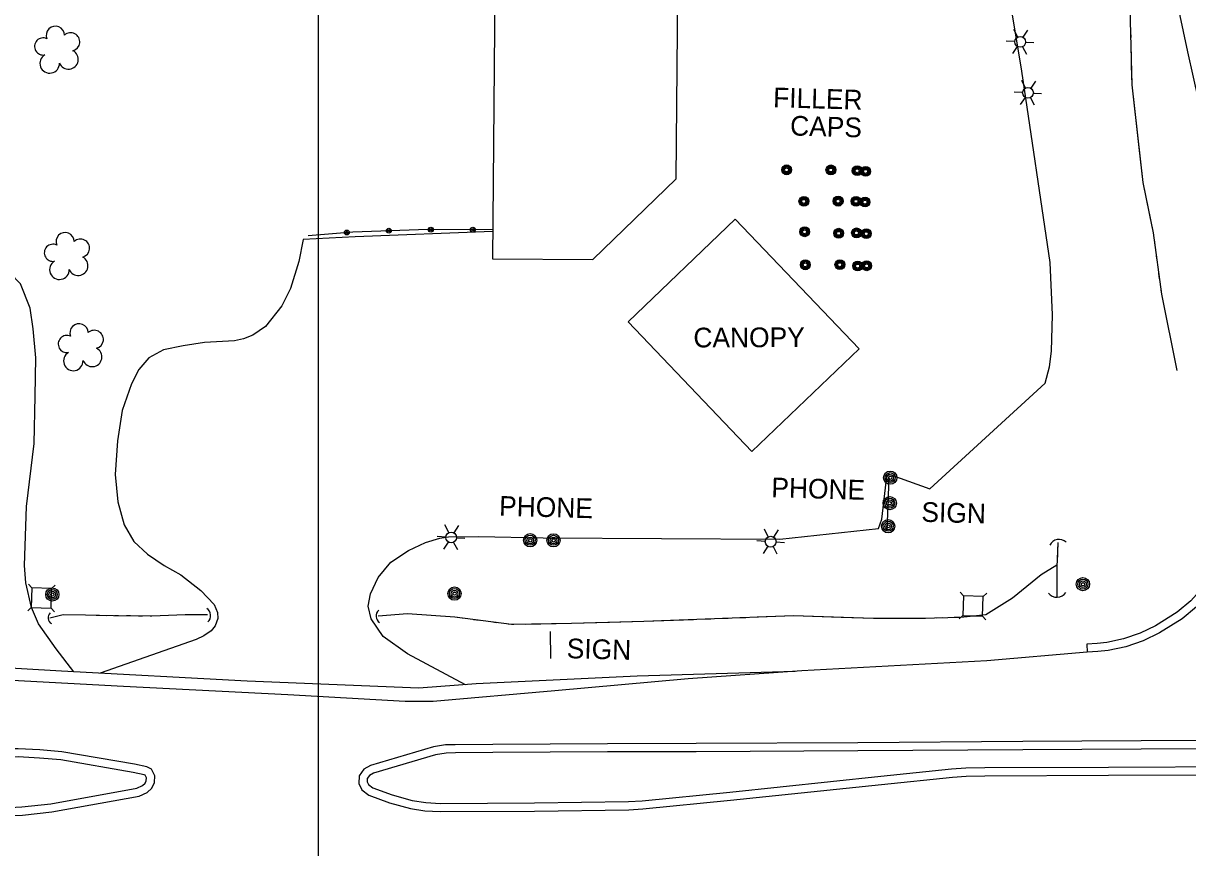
# Model space of a CAD drawing. Extents: x 353423 to 364002, y 127000 to 201942.
# Drawn here: x 361910.2 to 362264.5, y 148118.9 to 148369.9 of the extents above; entities that cross this region are included whole.
import ezdxf

# ---------------------------------------------------------------- set-up
doc = ezdxf.new("R2010")
doc.units = 0
for name, color, linetype in [('E_DTM_SlopeBottom', 7, 'Continuous'), ('E_DTM_SlopeTop', 7, 'Continuous'), ('E_FEN_Generic', 7, 'Continuous'), ('E_LAND_BrushLine', 7, 'Continuous'), ('E_LAND_TreeLine', 7, 'Continuous'), ('E_MISCPROP', 7, 'Continuous'), ('E_SGN', 7, 'Continuous'), ('E_STRUCT_WingWall', 7, 'Continuous'), ('E_UTL_ETransformer', 7, 'Continuous'), ('E_WTR_FlowLine', 7, 'Continuous')]:
    doc.layers.add(name, color=color, linetype=linetype)

msp = doc.modelspace()

# ---------------------------------------------------------------- linework, layer by layer
at = {"layer": 'E_DTM_SlopeBottom'}
for centre, radius, start, end in [((362225.3, 148209.62), 3.14, 46.353, 152.5926), ((362224.65, 148198.49), 3.31, 219.1735, 325.4131), ((361919.84, 148188.93), 2.07, 133.2905, 239.53), ((361964.66, 148189.62), 2.57, 311.1585, 57.3981), ((362019.91, 148189.46), 2.36, 131.1046, 237.3442)]:
    msp.add_arc(centre, radius, start, end, dxfattribs=at)
at = {"layer": 'E_DTM_SlopeTop'}
for points in [[(362238.64, 148692.07), (362238.03, 148670.12), (362238.07, 148636.98), (362238.47, 148608.21), (362239, 148579.59), (362240.56, 148548.47), (362241.31, 148527.1), (362243.48, 148485.23), (362245.98, 148457.76), (362250.15, 148429.58), (362255.36, 148403.2), (362260.16, 148381.28), (362264.37, 148361.17), (362271.31, 148330.39), (362278.16, 148304.76)], [(362279.84, 148296.92), (362277.42, 148296.28), (362278.9, 148290.7), (362279.11, 148288.52), (362279.35, 148261.41), (362279.64, 148235.85), (362279.64, 148225.97), (362279.02, 148219.66), (362277.7, 148214.28), (362275.65, 148208.75), (362272.91, 148203.52), (362269.75, 148198.91), (362265.41, 148194.09), (362261.32, 148190.66), (362254.69, 148186.5), (362250, 148184.22), (362244.99, 148182.5), (362239.89, 148181.43), (362236.96, 148181.12), (362233.76, 148180.93), (362233.91, 148178.43)], [(362279.84, 148296.92), (362281.37, 148291.14), (362281.6, 148288.65), (362281.85, 148261.44), (362282.14, 148235.86), (362282.14, 148225.85), (362281.49, 148219.23), (362280.1, 148213.55), (362277.94, 148207.73), (362275.06, 148202.23), (362271.72, 148197.36), (362267.15, 148192.29), (362262.79, 148188.63), (362255.9, 148184.31), (362250.96, 148181.91), (362245.65, 148180.08), (362240.27, 148178.96), (362237.17, 148178.63), (362233.91, 148178.43)], [(362233.91, 148178.43), (362203.4, 148175.82), (362147.09, 148172.74), (362112.5, 148170.31), (362071.89, 148166.73), (362034.89, 148163.48), (362026.38, 148163.45), (361990.67, 148165.45), (361940.7, 148168.04), (361886.09, 148170.95), (361846.21, 148173.11), (361825.23, 148174), (361774.12, 148173.77), (361723.44, 148173.36), (361666.01, 148173.24), (361635.54, 148173.3), (361625.23, 148173.8)], [(362145.02, 148172.59), (362096.98, 148171.11), (362047.97, 148168.77), (362030.59, 148167.45), (361978.34, 148169.68), (361921.83, 148172.72), (361878.24, 148175.26), (361840.55, 148176.79), (361790.97, 148177.72), (361745.39, 148177.13), (361697.08, 148176.8), (361650.63, 148176.79), (361625.43, 148176.19)], [(362087.97, 148150.59), (362053.05, 148150.37), (362041.66, 148150.3), (362038.7, 148150.2), (362035.07, 148149.68), (362015.86, 148143.94), (362013.78, 148142.83), (362012.41, 148140.79), (362012.32, 148138.53), (362013.22, 148136.58), (362015.34, 148134.91), (362021.68, 148132.63), (362028.03, 148130.88), (362032.39, 148130.16), (362037.05, 148129.92), (362065.78, 148130.08), (362094.42, 148130.47), (362098.67, 148130.75), (362125.41, 148133.39), (362171.34, 148138.21), (362192.89, 148140.43), (362197.05, 148140.76), (362202.74, 148140.81), (362240.36, 148140.98), (362281.26, 148141.15)], [(362214.3, 148151.24), (362164.15, 148150.88), (362114.97, 148150.66), (362087.98, 148150.59)], [(362268.3, 148151.53), (362214.3, 148151.24)], [(361879.18, 148128.59), (361906.14, 148128.69), (361910.01, 148128.85), (361918.93, 148129.85), (361945.51, 148134.67), (361947.89, 148135.78), (361949.32, 148137.02), (361950.11, 148138.74), (361950.19, 148140.77), (361949.21, 148142.82), (361947.83, 148143.52), (361944.1, 148144.32), (361921.94, 148148.17), (361915.29, 148148.74), (361908.67, 148149.07), (361899.56, 148149.02), (361854.99, 148148.85), (361801.49, 148148.53), (361751.87, 148148.23), (361716.96, 148148.02)], [(362087.99, 148148.09), (362053.07, 148147.87), (362041.7, 148147.8), (362038.92, 148147.71), (362035.61, 148147.23), (362016.81, 148141.62), (362015.51, 148140.92), (362014.88, 148139.98), (362014.84, 148139.03), (362015.23, 148138.18), (362016.57, 148137.13), (362022.44, 148135.01), (362028.56, 148133.32), (362032.66, 148132.65), (362037.11, 148132.42), (362065.76, 148132.58), (362094.32, 148132.97), (362098.47, 148133.24), (362125.15, 148135.88), (362171.08, 148140.7), (362192.66, 148142.92), (362196.93, 148143.26), (362202.72, 148143.31), (362240.35, 148143.48), (362281.05, 148143.64)], [(362214.32, 148148.74), (362164.16, 148148.38), (362114.98, 148148.16), (362087.99, 148148.09)], [(362268.32, 148149.03), (362214.32, 148148.74)], [(361879.17, 148131.09), (361906.08, 148131.19), (361909.82, 148131.35), (361918.56, 148132.33), (361944.75, 148137.08), (361946.51, 148137.9), (361947.27, 148138.55), (361947.63, 148139.34), (361947.67, 148140.25), (361947.32, 148140.97), (361946.98, 148141.14), (361943.62, 148141.87), (361921.62, 148145.69), (361915.12, 148146.24), (361908.62, 148146.57), (361899.58, 148146.52), (361855, 148146.35), (361801.51, 148146.03), (361751.88, 148145.73), (361716.97, 148145.52)]]:
    msp.add_lwpolyline(points, dxfattribs=at)
at = {"layer": 'E_FEN_Generic'}
for centre, radius, start, end in [((361919.99, 148366.23), 2.78, 1.1954, 202.2064), ((361924.64, 148364.23), 2.78, 284.5183, 132.2913), ((361916.26, 148362.83), 2.61, 63.9035, 281.8361), ((361918.25, 148357.68), 2.97, 119.1983, 2.1715), ((361923.98, 148358.9), 2.97, 201.5475, 62.7813), ((361922.95, 148303.42), 2.78, 1.1954, 202.2064), ((361919.22, 148300.03), 2.61, 63.9035, 281.8361), ((361927.6, 148301.43), 2.78, 284.5183, 132.2913), ((361921.21, 148294.87), 2.97, 119.1983, 2.1715), ((361926.93, 148296.09), 2.97, 201.5475, 62.7813), ((361927.17, 148275.66), 2.78, 1.1954, 202.2064), ((361923.45, 148272.26), 2.61, 63.9035, 281.8361), ((361931.82, 148273.66), 2.78, 284.5183, 132.2913), ((361931.16, 148268.33), 2.97, 201.5475, 62.7813), ((361925.43, 148267.11), 2.97, 119.1983, 2.1715)]:
    msp.add_arc(centre, radius, start, end, dxfattribs=at)
at = {"layer": 'E_LAND_BrushLine'}
for p, q in [((362212.76, 148365.69), (362211.62, 148368.02)), ((362214.46, 148365.63), (362215.88, 148367.82)), ((362211.88, 148364.35), (362209.29, 148364.49)), ((362212.6, 148362.83), (362211.18, 148360.68)), ((362215.16, 148364.16), (362217.67, 148364.02)), ((362214.23, 148362.74), (362215.42, 148360.53)), ((362215.14, 148350.17), (362214, 148352.5)), ((362216.84, 148350.11), (362218.26, 148352.3)), ((362214.26, 148348.83), (362211.66, 148348.97)), ((362217.53, 148348.64), (362220.05, 148348.51)), ((362214.98, 148347.32), (362213.55, 148345.17)), ((362216.61, 148347.23), (362217.79, 148345.02)), ((362173.55, 148231.61), (362172.95, 148215.27)), ((362039.64, 148214.84), (362038.51, 148217.17)), ((362041.34, 148214.78), (362042.77, 148216.97)), ((362136.85, 148213.53), (362135.72, 148215.86)), ((362138.55, 148213.47), (362139.98, 148215.66)), ((362038.77, 148213.5), (362036.17, 148213.64)), ((362039.48, 148211.99), (362038.06, 148209.83)), ((362041.12, 148211.89), (362042.3, 148209.68)), ((362042.04, 148213.31), (362044.56, 148213.18)), ((362135.98, 148212.19), (362133.38, 148212.33)), ((362136.69, 148210.68), (362135.27, 148208.52)), ((362138.33, 148210.58), (362139.51, 148208.38)), ((362139.25, 148212.01), (362141.77, 148211.87)), ((362070.54, 148184.76), (362070.59, 148176.56))]:
    msp.add_line(p, q, dxfattribs=at)
for centre, radius in [((362213.52, 148364.23), 1.64), ((362215.89, 148348.72), 1.64), ((362173.98, 148231.57), 2.02), ((362173.98, 148231.58), 1.52), ((362173.99, 148231.54), 1.01), ((362173.99, 148231.55), 0.502), ((362173.82, 148223.81), 2.02), ((362173.81, 148223.82), 1.52), ((362173.82, 148223.78), 1.01), ((362173.82, 148223.79), 0.502), ((362173.36, 148216.78), 2.02), ((362173.36, 148216.79), 1.52), ((362173.37, 148216.75), 1.01), ((362040.4, 148213.38), 1.64), ((362064.44, 148212.51), 2.02), ((362064.44, 148212.52), 1.52), ((362071.52, 148212.5), 2.02), ((362071.52, 148212.51), 1.52), ((362173.37, 148216.76), 0.502), ((362064.44, 148212.48), 1.01), ((362064.45, 148212.49), 0.502), ((362071.53, 148212.47), 1.01), ((362071.53, 148212.48), 0.502), ((362137.61, 148212.08), 1.64), ((362232.61, 148199.16), 2.02), ((362232.6, 148199.17), 1.52), ((362232.61, 148199.13), 1.01), ((361919.05, 148196), 2.02), ((361919.04, 148196.01), 1.52), ((361919.05, 148195.97), 1.01), ((361919.05, 148195.98), 0.502), ((362041.41, 148196.28), 2.02), ((362041.41, 148196.29), 1.52), ((362041.41, 148196.25), 1.01), ((362041.41, 148196.26), 0.502), ((362232.61, 148199.14), 0.502)]:
    msp.add_circle(centre, radius, dxfattribs=at)
at = {"layer": 'E_LAND_TreeLine'}
for p, q in [((362000, 147000), (362000, 149500)), ((362000, 147500), (362000, 149000)), ((362000, 147500), (362000, 149000))]:
    msp.add_line(p, q, dxfattribs=at)
at = {"layer": 'E_MISCPROP'}
for points in [[(362044.77, 148168.53), (362027.1, 148177.98), (362019.75, 148183.18), (362016.02, 148188.58), (362015.17, 148192.47), (362015.87, 148196.2), (362018.21, 148201.23), (362022.01, 148205.86), (362027.42, 148209.36), (362032.6, 148211.84), (362036.94, 148213.12), (362039.54, 148213.57), (362048.79, 148213.67), (362068.36, 148213.3), (362140.43, 148212.89), (362170.41, 148216.1), (362171.39, 148218.99), (362173.06, 148232.85), (362186.02, 148228.2), (362221.16, 148260.29), (362222.46, 148265.32), (362223, 148270.1), (362223.34, 148281.19), (362222.59, 148297.1), (362214, 148355.27), (362198.76, 148447.04)], [(362053.08, 148306.49), (362011.17, 148304.92), (361995.39, 148304.05), (361994.1, 148297.34), (361991.51, 148289.16), (361988.84, 148283.93), (361983.9, 148277.6), (361980.05, 148274.97), (361977.2, 148273.8), (361974.46, 148273.18), (361965.35, 148272.72), (361958.87, 148271.69), (361952.91, 148270.46), (361948.4, 148268.03), (361945.33, 148264.5), (361943.15, 148260.18), (361940.31, 148251.99), (361938.85, 148242.74), (361938.22, 148232.53), (361939.02, 148224.2), (361940.88, 148217.25), (361943.82, 148212.14), (361948.04, 148208.32), (361953.08, 148204.87), (361958.15, 148202.01), (361964.27, 148197.25), (361968.33, 148192.99), (361969.34, 148190.52), (361969.36, 148188.73), (361968.59, 148186.48), (361967.35, 148184.99), (361965.19, 148183.43), (361962.8, 148182.36), (361933.6, 148172.09)], [(362053.08, 148307.1), (362030.47, 148307.05), (362010.48, 148306.35), (361996.84, 148305.15)], [(362053.08, 148307.1), (362030.47, 148307.05), (362010.48, 148306.35), (361996.84, 148305.15)], [(361925.56, 148172.52), (361920.23, 148179.52), (361914.82, 148187.08), (361912.7, 148192.03), (361911.01, 148199.59), (361910.57, 148204.86), (361911.18, 148222.8), (361913.48, 148241.94), (361913.83, 148256.43), (361914, 148268.1), (361913.23, 148276.86), (361912.27, 148283.22), (361909.4, 148290.55), (361906.08, 148293.93), (361901.64, 148296.3), (361897.37, 148297.57), (361892.37, 148298.33), (361886.51, 148298.68), (361874.27, 148298.78)]]:
    msp.add_lwpolyline(points, dxfattribs=at)
for centre, radius in [((362008.64, 148306.19), 0.745), ((362008.64, 148306.19), 0.375), ((362021.42, 148306.74), 0.745), ((362021.42, 148306.74), 0.375), ((362034.21, 148307.06), 0.745), ((362034.21, 148307.06), 0.375), ((362047.01, 148307.08), 0.745), ((362047.01, 148307.08), 0.375)]:
    msp.add_circle(centre, radius, dxfattribs=at)
at = {"layer": 'E_SGN'}
for p, q in [((361912.83, 148198.02), (361911.8, 148199.11)), ((361918.83, 148197.86), (361919.92, 148198.89)), ((362196.24, 148195.59), (362195.22, 148196.68)), ((362202.24, 148195.42), (362203.33, 148196.45)), ((361911.57, 148190.99), (361912.66, 148192.03)), ((361919.69, 148190.77), (361918.66, 148191.86)), ((362194.99, 148188.56), (362196.08, 148189.59)), ((362203.11, 148188.33), (362202.08, 148189.42))]:
    msp.add_line(p, q, dxfattribs=at)
for points in [[(361912.66, 148192.03), (361918.66, 148191.86), (361918.83, 148197.86), (361912.83, 148198.02)], [(362196.08, 148189.59), (362202.08, 148189.42), (362202.24, 148195.42), (362196.24, 148195.59)]]:
    msp.add_lwpolyline(points, close=True, dxfattribs=at)
at = {"layer": 'E_STRUCT_WingWall'}
for points in [[(362261.25, 148264.19), (362256.57, 148287.47), (362254.08, 148306.11), (362250.91, 148321.47), (362247.57, 148351.11), (362247.02, 148374.5), (362245.73, 148388.21), (362244.25, 148404.76), (362242.71, 148421.07), (362241.5, 148433.22), (362238.17, 148447.37), (362233.49, 148460.2), (362229.92, 148467.57)], [(362247.23, 148365.6), (362247.19, 148367.33)], [(362247.35, 148360.44), (362247.31, 148362.16)], [(362249.71, 148332.12), (362247.57, 148351.11), (362247.43, 148356.99)], [(362253.79, 148307.49), (362250.91, 148321.47), (362249.71, 148332.12)], [(362254.58, 148302.38), (362254.35, 148304.09)], [(362255.26, 148297.25), (362255.03, 148298.96)], [(362255.95, 148292.13), (362255.72, 148293.84)], [(362261.25, 148264.19), (362256.57, 148287.47), (362256.4, 148288.71)], [(362224.93, 148211.84), (362224.66, 148204.3), (362224.68, 148195.43)], [(362224.93, 148211.84), (362224.72, 148205.9)], [(362224.69, 148204.99), (362219.9, 148202.02), (362211.19, 148194.87), (362203.04, 148189.83), (362195.49, 148189.03), (362183.5, 148188.72), (362168.84, 148188.69), (362144.51, 148189.49), (362117.85, 148188.49), (362099.06, 148187.8), (362076.99, 148187.15), (362058.72, 148186.83), (362041.54, 148189.1), (362027.1, 148190.11), (362018.23, 148189.42)], [(362224.69, 148204.99), (362219.9, 148202.02), (362211.19, 148194.87), (362203.84, 148190.32)], [(362224.67, 148203.85), (362224.67, 148203.44)], [(362224.69, 148205.08), (362224.68, 148204.67)], [(362224.67, 148202.62), (362224.67, 148202.21)], [(362224.67, 148201.39), (362224.68, 148195.43)], [(361966.31, 148189.84), (361959.42, 148189.79), (361949.31, 148189.45), (361937.7, 148189.48), (361929.1, 148189.77), (361922.34, 148189.8), (361918.25, 148188.82)], [(361935.6, 148189.55), (361929.1, 148189.77), (361922.34, 148189.8), (361918.25, 148188.82)], [(361939.21, 148189.48), (361938.01, 148189.48)], [(361942.83, 148189.47), (361941.62, 148189.47)], [(361946.44, 148189.46), (361945.23, 148189.46)], [(361966.31, 148189.84), (361959.42, 148189.79), (361949.31, 148189.45), (361948.85, 148189.46)], [(362043.73, 148188.81), (362041.54, 148189.1), (362027.1, 148190.11), (362018.23, 148189.42)], [(362159.1, 148189.01), (362144.51, 148189.49), (362133.53, 148189.08)], [(362200.47, 148189.56), (362198.73, 148189.37)], [(362048.97, 148188.12), (362047.22, 148188.35)], [(362054.22, 148187.42), (362052.47, 148187.65)], [(362059.47, 148186.84), (362058.72, 148186.83), (362057.72, 148186.96)], [(362088.57, 148187.49), (362076.99, 148187.15), (362063, 148186.9)], [(362114.14, 148188.35), (362099.06, 148187.8), (362088.57, 148187.49)], [(362119.43, 148188.55), (362117.85, 148188.49), (362117.66, 148188.48)], [(362124.72, 148188.74), (362122.95, 148188.68)], [(362130.01, 148188.95), (362128.24, 148188.88)], [(362184.67, 148188.75), (362183.5, 148188.72), (362168.84, 148188.69), (362159.1, 148189.01)], [(362189.95, 148188.89), (362188.19, 148188.84)], [(362195.23, 148189.03), (362193.47, 148188.98)]]:
    msp.add_lwpolyline(points, dxfattribs=at)
at = {"layer": 'E_UTL_ETransformer'}
for centre, radius in [((362142.46, 148325.28), 1.5), ((362142.46, 148325.28), 1.22), ((362142.45, 148325.26), 0.968), ((362142.43, 148325.26), 0.605), ((362155.92, 148325.25), 1.5), ((362155.92, 148325.25), 1.22), ((362155.91, 148325.24), 0.968), ((362155.89, 148325.23), 0.605), ((362163.93, 148325.02), 1.5), ((362163.94, 148325.02), 1.22), ((362163.93, 148325), 0.968), ((362163.9, 148325), 0.605), ((362166.49, 148324.82), 1.5), ((362166.49, 148324.82), 1.22), ((362166.49, 148324.8), 0.968), ((362166.46, 148324.8), 0.605), ((362147.72, 148315.69), 1.5), ((362147.72, 148315.69), 1.22), ((362158.13, 148315.75), 1.5), ((362158.13, 148315.74), 1.22), ((362163.58, 148315.71), 1.5), ((362163.59, 148315.71), 1.22), ((362166.32, 148315.47), 1.5), ((362147.72, 148315.68), 0.968), ((362147.69, 148315.67), 0.605), ((362158.13, 148315.73), 0.968), ((362158.1, 148315.72), 0.605), ((362163.58, 148315.69), 0.968), ((362163.55, 148315.69), 0.605), ((362166.32, 148315.46), 1.22), ((362166.32, 148315.45), 0.968), ((362166.29, 148315.45), 0.605), ((362147.95, 148306.42), 1.5), ((362147.95, 148306.42), 1.22), ((362147.95, 148306.41), 0.968), ((362147.92, 148306.4), 0.605), ((362158.31, 148305.98), 1.5), ((362158.32, 148305.97), 1.22), ((362158.31, 148305.96), 0.968), ((362158.28, 148305.95), 0.605), ((362163.73, 148306.08), 1.5), ((362163.73, 148306.08), 1.22), ((362163.72, 148306.06), 0.968), ((362163.69, 148306.06), 0.605), ((362166.7, 148305.86), 1.5), ((362166.71, 148305.85), 1.22), ((362166.7, 148305.84), 0.968), ((362166.67, 148305.83), 0.605), ((362148.15, 148296.37), 1.5), ((362148.15, 148296.37), 1.22), ((362148.14, 148296.36), 0.968), ((362148.12, 148296.35), 0.605), ((362158.66, 148296.43), 1.5), ((362158.67, 148296.42), 1.22), ((362158.66, 148296.41), 0.968), ((362158.63, 148296.4), 0.605), ((362164.09, 148296.02), 1.5), ((362164.1, 148296.02), 1.22), ((362164.09, 148296.01), 0.968), ((362164.06, 148296), 0.605), ((362166.82, 148296.07), 1.5), ((362166.82, 148296.07), 1.22), ((362166.81, 148296.05), 0.968), ((362166.79, 148296.05), 0.605)]:
    msp.add_circle(centre, radius, dxfattribs=at)
at = {"layer": 'E_WTR_FlowLine'}
for points in [[(362054.57, 148485.3), (362053.01, 148298.19), (362083.51, 148297.94), (362108.84, 148322.55), (362109.72, 148424.01), (362127.43, 148423.86), (362127.95, 148484.68)], [(362126.83, 148310.23), (362164.54, 148270.82), (362131.9, 148239.59), (362094.2, 148279)]]:
    msp.add_lwpolyline(points, close=True, dxfattribs=at)

# ---------------------------------------------------------------- texts
at = {"layer": 'E_LAND_BrushLine'}
for s, p in [('PHONE', (362137.75, 148225.62)), ('PHONE', (362054.92, 148220.01)), ('SIGN', (362183.4, 148218.16)), ('SIGN', (362075.49, 148176.64))]:
    msp.add_text(s, height=6, rotation=358.4043, dxfattribs=at).set_placement(p)
at = {"layer": 'E_UTL_ETransformer'}
for s, p in [('FILLER', (362138.28, 148344.34)), ('CAPS', (362143.45, 148335.75))]:
    msp.add_text(s, height=6, rotation=358.4043, dxfattribs=at).set_placement(p)
at = {"layer": 'E_WTR_FlowLine'}
msp.add_text('CANOPY', height=6, rotation=0.1915, dxfattribs=at).set_placement((362114.1, 148271.22))

doc.saveas('drawing.dxf')
